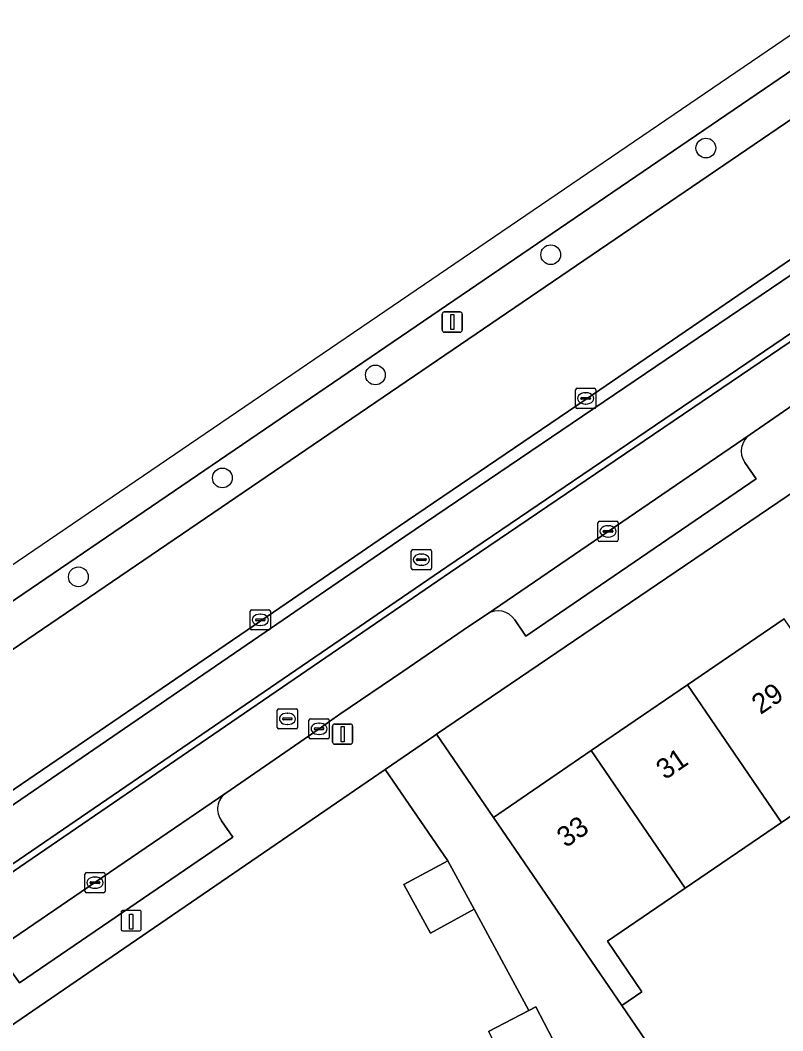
# Model space of a CAD drawing. Extents: x 158086 to 159499, y 382904 to 383981.
# Drawn here: x 158597.7 to 158635.5, y 383617.5 to 383667.6 of the extents above; entities that cross this region are included whole.
import ezdxf

# ---------------------------------------------------------------- set-up
doc = ezdxf.new("R2010")
doc.units = 0
for name, color, linetype in [('IMGEO_Berm_groen', 7, 'Continuous'), ('IMGEO_Boom', 7, 'Continuous'), ('IMGEO_Erf', 7, 'Continuous'), ('IMGEO_Fietspad_gesloten', 7, 'Continuous'), ('IMGEO_Groenvoorziening', 7, 'Continuous'), ('IMGEO_Haag', 7, 'Continuous'), ('IMGEO_Kolk', 7, 'Continuous'), ('IMGEO_Laadpaal', 7, 'Continuous'), ('IMGEO_Lichtmast', 7, 'Continuous'), ('IMGEO_OVBaan_gesloten', 7, 'Continuous'), ('IMGEO_Pand', 7, 'Continuous'), ('IMGEO_Pand_nummerreeks', 7, 'Continuous'), ('IMGEO_Parkeervlak_open', 7, 'Continuous'), ('IMGEO_Rijbaan_lokaal_open', 7, 'Continuous'), ('IMGEO_Rijbaan_regionaal_gesloten', 7, 'Continuous'), ('IMGEO_Rioolput', 7, 'Continuous'), ('IMGEO_Verkeerseiland_open', 7, 'Continuous'), ('IMGEO_Voetpad_open', 7, 'Continuous')]:
    doc.layers.add(name, color=color, linetype=linetype)

msp = doc.modelspace()

# ---------------------------------------------------------------- linework, layer by layer
at = {"layer": 'IMGEO_Berm_groen'}
for points in [[(158661.52, 383682.534), (158548.056, 383605.231)], [(158549.805, 383604.037), (158646.334, 383669.776)]]:
    msp.add_lwpolyline(points, dxfattribs=at)
at = {"layer": 'IMGEO_Boom'}
for centre in [(158631.676, 383661.229), (158623.995, 383655.949), (158615.312, 383649.993), (158607.738, 383644.896), (158600.607, 383639.999)]:
    msp.add_circle(centre, 0.489, dxfattribs=at)
at = {"layer": 'IMGEO_Erf'}
for points in [[(158639.35, 383646.475), (158618.338, 383632.204), (158621.158, 383628.086), (158626.001, 383631.396), (158630.773, 383634.657), (158635.545, 383637.918)], [(158640.196, 383631.103), (158635.422, 383627.845), (158630.648, 383624.587), (158626.802, 383621.962), (158628.512, 383619.456), (158627.513, 383618.775), (158634.972, 383607.845)], [(158620.909, 383617.497), (158622.913, 383618.537), (158620.205, 383623.55), (158618.038, 383622.364), (158616.727, 383624.762), (158618.894, 383625.947), (158615.799, 383630.466), (158592.055, 383614.205)]]:
    msp.add_lwpolyline(points, dxfattribs=at)
at = {"layer": 'IMGEO_Fietspad_gesloten'}
for points in [[(158406.477, 383492.138), (158407.038, 383492.595), (158415.949, 383500), (158420.474, 383503.76), (158424.552, 383506.994), (158427.887, 383509.53), (158436.47, 383515.388), (158443.607, 383520.298), (158444.263, 383520.715), (158445.933, 383521.775), (158446.621, 383522.245), (158446.476, 383522.514), (158500, 383559.162), (158541.26, 383587.412), (158544.075, 383589.339), (158618.844, 383640.502), (158640.443, 383655.157), (158646.899, 383659.567), (158648.236, 383660.378)], [(158643.219, 383659.898), (158616.779, 383641.989), (158544.359, 383592.419), (158542.712, 383591.29), (158500, 383562.025), (158434.999, 383517.487), (158427.133, 383512.095)]]:
    msp.add_lwpolyline(points, dxfattribs=at)
at = {"layer": 'IMGEO_Groenvoorziening'}
for points in [[(158687.517, 383686.999), (158686.113, 383685.997), (158680.953, 383682.478), (158672.641, 383676.868), (158671.702, 383676.244), (158670.738, 383675.639), (158668.38, 383674.215), (158661.786, 383670.765), (158659.936, 383669.95), (158656.759, 383668.489), (158653.383, 383666.854), (158646.689, 383663.021), (158642.887, 383660.468), (158638.518, 383657.521), (158625.745, 383648.797), (158616.433, 383642.468), (158609.643, 383637.826), (158596.373, 383628.777)], [(158427.133, 383512.095), (158434.999, 383517.487), (158500, 383562.025), (158542.712, 383591.29), (158544.359, 383592.419), (158616.779, 383641.989), (158643.219, 383659.898)]]:
    msp.add_lwpolyline(points, dxfattribs=at)
at = {"layer": 'IMGEO_Haag'}
for points in [[(158687.517, 383686.999), (158686.113, 383685.997), (158680.953, 383682.478), (158672.641, 383676.868), (158671.702, 383676.244), (158670.738, 383675.639), (158668.38, 383674.215), (158661.786, 383670.765), (158659.936, 383669.95), (158656.759, 383668.489), (158653.383, 383666.854), (158646.689, 383663.021), (158642.887, 383660.468), (158638.518, 383657.521), (158625.745, 383648.797), (158616.433, 383642.468), (158609.643, 383637.826), (158596.373, 383628.777)], [(158427.133, 383512.095), (158434.999, 383517.487), (158500, 383562.025), (158542.712, 383591.29), (158544.359, 383592.419), (158616.779, 383641.989), (158643.219, 383659.898)]]:
    msp.add_lwpolyline(points, dxfattribs=at)
at = {"layer": 'IMGEO_Kolk'}
for p, q in [((158625.225, 383648.408), (158625.225, 383649.26)), ((158625.3, 383649.334), (158626.152, 383649.334)), ((158625.527, 383648.877), (158625.925, 383648.877)), ((158625.713, 383649.114), (158625.738, 383649.114)), ((158626.226, 383649.26), (158626.226, 383648.408)), ((158625.484, 383648.828), (158625.484, 383648.84)), ((158625.922, 383648.791), (158625.524, 383648.791)), ((158625.736, 383648.554), (158625.711, 383648.554)), ((158625.968, 383648.84), (158625.968, 383648.828)), ((158626.152, 383648.334), (158625.3, 383648.334)), ((158626.334, 383641.825), (158626.334, 383642.677)), ((158626.409, 383642.751), (158627.261, 383642.751)), ((158626.822, 383642.531), (158626.847, 383642.531)), ((158627.335, 383642.677), (158627.335, 383641.825)), ((158626.593, 383642.245), (158626.593, 383642.257)), ((158627.031, 383642.208), (158626.633, 383642.208)), ((158626.636, 383642.294), (158627.034, 383642.294)), ((158626.845, 383641.971), (158626.82, 383641.971)), ((158627.077, 383642.257), (158627.077, 383642.245)), ((158627.261, 383641.751), (158626.409, 383641.751)), ((158609.19, 383638.371), (158610.042, 383638.371)), ((158609.115, 383637.445), (158609.115, 383638.297)), ((158609.374, 383637.865), (158609.374, 383637.877)), ((158609.417, 383637.914), (158609.815, 383637.914)), ((158609.603, 383638.151), (158609.628, 383638.151)), ((158609.858, 383637.877), (158609.858, 383637.865)), ((158610.116, 383638.297), (158610.116, 383637.445)), ((158610.042, 383637.371), (158609.19, 383637.371)), ((158609.812, 383637.828), (158609.414, 383637.828)), ((158609.626, 383637.591), (158609.601, 383637.591)), ((158612.025, 383632.05), (158612.025, 383632.902)), ((158612.1, 383632.976), (158612.952, 383632.976)), ((158613.026, 383632.902), (158613.026, 383632.05)), ((158612.284, 383632.47), (158612.284, 383632.482)), ((158612.722, 383632.433), (158612.324, 383632.433)), ((158612.327, 383632.519), (158612.725, 383632.519)), ((158612.513, 383632.756), (158612.538, 383632.756)), ((158612.768, 383632.482), (158612.768, 383632.47)), ((158612.952, 383631.976), (158612.1, 383631.976)), ((158612.536, 383632.196), (158612.511, 383632.196)), ((158601.005, 383625.359), (158601.857, 383625.359)), ((158600.93, 383624.433), (158600.93, 383625.285)), ((158601.189, 383624.853), (158601.189, 383624.865)), ((158601.232, 383624.902), (158601.63, 383624.902)), ((158601.418, 383625.139), (158601.443, 383625.139)), ((158601.673, 383624.865), (158601.673, 383624.853)), ((158601.931, 383625.285), (158601.931, 383624.433)), ((158601.857, 383624.359), (158601.005, 383624.359)), ((158601.627, 383624.816), (158601.229, 383624.816)), ((158601.441, 383624.579), (158601.416, 383624.579))]:
    msp.add_line(p, q, dxfattribs=at)
for points in [[(158625.225, 383648.408), (158625.225, 383649.26)], [(158625.3, 383649.334), (158626.152, 383649.334)], [(158626.226, 383649.26), (158626.226, 383648.408)], [(158626.152, 383648.334), (158625.3, 383648.334)], [(158626.334, 383641.825), (158626.334, 383642.677)], [(158626.409, 383642.751), (158627.261, 383642.751)], [(158627.335, 383642.677), (158627.335, 383641.825)], [(158627.261, 383641.751), (158626.409, 383641.751)], [(158609.19, 383638.371), (158610.042, 383638.371)], [(158609.115, 383637.445), (158609.115, 383638.297)], [(158610.116, 383638.297), (158610.116, 383637.445)], [(158610.042, 383637.371), (158609.19, 383637.371)], [(158612.025, 383632.05), (158612.025, 383632.902)], [(158612.1, 383632.976), (158612.952, 383632.976)], [(158613.026, 383632.902), (158613.026, 383632.05)], [(158612.952, 383631.976), (158612.1, 383631.976)], [(158601.005, 383625.359), (158601.857, 383625.359)], [(158600.93, 383624.433), (158600.93, 383625.285)], [(158601.931, 383625.285), (158601.931, 383624.433)], [(158601.857, 383624.359), (158601.005, 383624.359)]]:
    msp.add_lwpolyline(points, dxfattribs=at)
for centre, radius, start, end in [((158625.302, 383649.258), 0.0765, 91.552, 178.448), ((158625.302, 383649.258), 0.0765, 91.552, 178.448), ((158625.524, 383648.837), 0.0403, 85.8775, 175.7526), ((158625.929, 383648.839), 0.0386, 1.7309, 96.639), ((158626.15, 383649.258), 0.0765, 1.552, 88.448), ((158626.15, 383649.258), 0.0765, 1.552, 88.448), ((158625.302, 383648.41), 0.0765, 181.552, 268.448), ((158625.302, 383648.41), 0.0765, 181.552, 268.448), ((158625.521, 383648.827), 0.0366, 178.938, 274.7102), ((158625.925, 383648.834), 0.043, 264.8664, 352.4533), ((158626.15, 383648.41), 0.0765, 271.552, 358.448), ((158626.15, 383648.41), 0.0765, 271.552, 358.448), ((158626.411, 383642.675), 0.0765, 91.552, 178.448), ((158626.411, 383642.675), 0.0765, 91.552, 178.448), ((158627.259, 383642.675), 0.0765, 1.552, 88.448), ((158627.259, 383642.675), 0.0765, 1.552, 88.448), ((158626.633, 383642.254), 0.0403, 85.8775, 175.7526), ((158626.63, 383642.244), 0.0366, 178.938, 274.7102), ((158627.034, 383642.251), 0.043, 264.8664, 352.4533), ((158627.038, 383642.256), 0.0386, 1.7309, 96.639), ((158626.411, 383641.827), 0.0765, 181.552, 268.448), ((158626.411, 383641.827), 0.0765, 181.552, 268.448), ((158627.259, 383641.827), 0.0765, 271.552, 358.448), ((158627.259, 383641.827), 0.0765, 271.552, 358.448), ((158609.192, 383638.295), 0.0765, 91.552, 178.448), ((158609.192, 383638.295), 0.0765, 91.552, 178.448), ((158610.04, 383638.295), 0.0765, 1.552, 88.448), ((158610.04, 383638.295), 0.0765, 1.552, 88.448), ((158609.414, 383637.874), 0.0403, 85.8775, 175.7526), ((158609.411, 383637.864), 0.0366, 178.938, 274.7102), ((158609.815, 383637.871), 0.043, 264.8664, 352.4533), ((158609.819, 383637.876), 0.0386, 1.7309, 96.639), ((158609.192, 383637.447), 0.0765, 181.552, 268.448), ((158609.192, 383637.447), 0.0765, 181.552, 268.448), ((158610.04, 383637.447), 0.0765, 271.552, 358.448), ((158610.04, 383637.447), 0.0765, 271.552, 358.448), ((158612.102, 383632.9), 0.0765, 91.552, 178.448), ((158612.102, 383632.9), 0.0765, 91.552, 178.448), ((158612.95, 383632.9), 0.0765, 1.552, 88.448), ((158612.95, 383632.9), 0.0765, 1.552, 88.448), ((158612.324, 383632.479), 0.0403, 85.8775, 175.7526), ((158612.321, 383632.469), 0.0366, 178.938, 274.7102), ((158612.725, 383632.476), 0.043, 264.8664, 352.4533), ((158612.729, 383632.481), 0.0386, 1.7309, 96.639), ((158612.102, 383632.052), 0.0765, 181.552, 268.448), ((158612.102, 383632.052), 0.0765, 181.552, 268.448), ((158612.95, 383632.052), 0.0765, 271.552, 358.448), ((158612.95, 383632.052), 0.0765, 271.552, 358.448), ((158601.007, 383625.283), 0.0765, 91.552, 178.448), ((158601.007, 383625.283), 0.0765, 91.552, 178.448), ((158601.855, 383625.283), 0.0765, 1.552, 88.448), ((158601.855, 383625.283), 0.0765, 1.552, 88.448), ((158601.229, 383624.862), 0.0403, 85.8775, 175.7526), ((158601.226, 383624.852), 0.0366, 178.938, 274.7102), ((158601.63, 383624.859), 0.043, 264.8664, 352.4533), ((158601.634, 383624.864), 0.0386, 1.7309, 96.639), ((158601.007, 383624.435), 0.0765, 181.552, 268.448), ((158601.007, 383624.435), 0.0765, 181.552, 268.448), ((158601.855, 383624.435), 0.0765, 271.552, 358.448), ((158601.855, 383624.435), 0.0765, 271.552, 358.448)]:
    msp.add_arc(centre, radius, start, end, dxfattribs=at)
for centre, major_axis, ratio, start_param, end_param in [((158625.712, 383648.834), (-0.387, 0.002), 0.722429, 4.712389, 7.853982), ((158625.737, 383648.834), (-0.39, 0.002), 0.717154, 1.570796, 4.712389), ((158626.821, 383642.251), (-0.387, 0.002), 0.722429, 4.712389, 7.853982), ((158626.846, 383642.251), (-0.39, 0.002), 0.717154, 1.570796, 4.712389), ((158609.602, 383637.871), (-0.387, 0.002), 0.722429, 4.712389, 7.853982), ((158609.627, 383637.871), (-0.39, 0.002), 0.717154, 1.570796, 4.712389), ((158612.512, 383632.476), (-0.387, 0.002), 0.722429, 4.712389, 7.853982), ((158612.537, 383632.476), (-0.39, 0.002), 0.717154, 1.570796, 4.712389), ((158601.417, 383624.859), (-0.387, 0.002), 0.722429, 4.712389, 7.853982), ((158601.442, 383624.859), (-0.39, 0.002), 0.717154, 1.570796, 4.712389)]:
    msp.add_ellipse(centre, major_axis=major_axis, ratio=ratio, start_param=start_param, end_param=end_param, dxfattribs=at)
at = {"layer": 'IMGEO_Laadpaal'}
for p, q in [((158602.722, 383623.395), (158602.722, 383622.554)), ((158602.722, 383623.395), (158602.722, 383622.554)), ((158603.638, 383623.479), (158602.797, 383623.479)), ((158603.638, 383623.479), (158602.797, 383623.479)), ((158603.722, 383622.563), (158603.722, 383623.404)), ((158603.722, 383622.563), (158603.722, 383623.404)), ((158602.806, 383622.479), (158603.647, 383622.479)), ((158602.806, 383622.479), (158603.647, 383622.479))]:
    msp.add_line(p, q, dxfattribs=at)
msp.add_lwpolyline([(158603.137, 383623.292), (158603.297, 383623.292), (158603.297, 383622.559), (158603.137, 383622.559), (158603.137, 383623.292)], dxfattribs=at)
for centre, start, end in [((158602.8, 383623.401), 92.4484, 184.2845), ((158602.8, 383623.401), 92.4484, 184.2845), ((158603.644, 383623.401), 2.4484, 94.2845), ((158603.644, 383623.401), 2.4484, 94.2845), ((158602.8, 383622.557), 182.4484, 274.2845), ((158602.8, 383622.557), 182.4484, 274.2845), ((158603.644, 383622.557), 272.4484, 4.2845), ((158603.644, 383622.557), 272.4484, 4.2845)]:
    msp.add_arc(centre, 0.0779, start, end, dxfattribs=at)
at = {"layer": 'IMGEO_Lichtmast'}
for p, q in [((158618.622, 383652.212), (158618.622, 383653.012)), ((158618.622, 383653.012), (158618.622, 383652.212)), ((158618.722, 383653.112), (158619.512, 383653.112)), ((158619.512, 383653.112), (158618.722, 383653.112)), ((158619.612, 383653.012), (158619.612, 383652.212)), ((158619.612, 383652.212), (158619.612, 383653.012)), ((158619.512, 383652.112), (158618.722, 383652.112)), ((158618.722, 383652.112), (158619.512, 383652.112)), ((158613.192, 383631.813), (158613.192, 383632.613)), ((158613.192, 383632.613), (158613.192, 383631.813)), ((158613.292, 383632.713), (158614.082, 383632.713)), ((158614.082, 383632.713), (158613.292, 383632.713)), ((158614.182, 383632.613), (158614.182, 383631.813)), ((158614.182, 383631.813), (158614.182, 383632.613)), ((158614.082, 383631.713), (158613.292, 383631.713)), ((158613.292, 383631.713), (158614.082, 383631.713))]:
    msp.add_line(p, q, dxfattribs=at)
for points in [[(158619.042, 383652.987), (158619.192, 383652.987), (158619.192, 383652.237), (158619.042, 383652.237), (158619.042, 383652.987)], [(158613.612, 383632.588), (158613.762, 383632.588), (158613.762, 383631.838), (158613.612, 383631.838), (158613.612, 383632.588)]]:
    msp.add_lwpolyline(points, dxfattribs=at)
for centre, start, end in [((158618.722, 383653.012), 90, 180), ((158618.722, 383653.012), 90, 180), ((158619.512, 383653.012), 0, 90), ((158619.512, 383653.012), 360, 90), ((158618.722, 383652.212), 180, 270), ((158618.722, 383652.212), 180, 270), ((158619.512, 383652.212), 270, 0), ((158619.512, 383652.212), 270, 0), ((158613.292, 383632.613), 90, 180), ((158613.292, 383632.613), 90, 180), ((158614.082, 383632.613), 0, 90), ((158614.082, 383632.613), 360, 90), ((158613.292, 383631.813), 180, 270), ((158613.292, 383631.813), 180, 270), ((158614.082, 383631.813), 270, 0), ((158614.082, 383631.813), 270, 0)]:
    msp.add_arc(centre, 0.1, start, end, dxfattribs=at)
at = {"layer": 'IMGEO_OVBaan_gesloten'}
msp.add_lwpolyline([(158548.056, 383605.231), (158661.52, 383682.534), (158661.637, 383682.37), (158665.959, 383685.315), (158680.425, 383695.134), (158681.455, 383695.856), (158681.822, 383696.107), (158680.904, 383697.465), (158637.817, 383668.138), (158540.809, 383602.111)], dxfattribs=at)
at = {"layer": 'IMGEO_Pand'}
for points in [[(158635.422, 383627.845), (158640.196, 383631.103), (158635.545, 383637.918), (158630.773, 383634.657)], [(158635.422, 383627.845), (158630.773, 383634.657), (158626.001, 383631.396), (158630.648, 383624.587)], [(158626.001, 383631.396), (158621.158, 383628.086), (158623.976, 383623.957), (158625.803, 383621.28), (158627.513, 383618.775), (158628.512, 383619.456), (158626.802, 383621.962), (158630.648, 383624.587)], [(158618.038, 383622.364), (158620.205, 383623.55), (158618.894, 383625.947), (158616.727, 383624.762)], [(158622.913, 383618.537), (158620.909, 383617.497), (158622.145, 383615.115), (158624.076, 383616.116), (158624.494, 383616.333), (158623.258, 383618.716)]]:
    msp.add_lwpolyline(points, close=True, dxfattribs=at)
at = {"layer": 'IMGEO_Parkeervlak_open'}
for points in [[(158633.862, 383647.05), (158626.831, 383642.252), (158620.854, 383638.159)], [(158622.21, 383637.868), (158622.755, 383637.055), (158634.166, 383644.859), (158633.601, 383645.658)], [(158607.901, 383629.296), (158601.427, 383624.86), (158595.723, 383620.99)], [(158597.115, 383620.703), (158597.687, 383619.899), (158608.251, 383627.119), (158607.696, 383627.925)]]:
    msp.add_lwpolyline(points, dxfattribs=at)
for centre, radius, start, end in [((158634.437, 383646.222), 1.008, 124.7614, 213.9993), ((158621.386, 383637.334), 0.982, 32.9423, 122.8335), ((158608.468, 383628.51), 0.969, 125.8397, 217.1519)]:
    msp.add_arc(centre, radius, start, end, dxfattribs=at)
at = {"layer": 'IMGEO_Rijbaan_lokaal_open'}
for points in [[(158646.837, 383659.134), (158640.621, 383654.875), (158619.029, 383640.224), (158544.259, 383589.076), (158541.457, 383587.159), (158500, 383558.782), (158446.621, 383522.245), (158445.933, 383521.775)], [(158595.723, 383620.99), (158601.427, 383624.86), (158607.901, 383629.296), (158612.522, 383632.477), (158613.555, 383633.196), (158616.667, 383635.313), (158619.978, 383637.579), (158620.854, 383638.159), (158626.831, 383642.252), (158633.862, 383647.05), (158639.824, 383651.148), (158642.319, 383652.849), (158649.94, 383658.065), (158649.379, 383658.827)]]:
    msp.add_lwpolyline(points, dxfattribs=at)
at = {"layer": 'IMGEO_Rijbaan_regionaal_gesloten'}
for points in [[(158646.334, 383669.776), (158549.805, 383604.037)], [(158596.373, 383628.777), (158609.643, 383637.826), (158616.433, 383642.468), (158625.745, 383648.797), (158638.518, 383657.521), (158642.887, 383660.468), (158646.689, 383663.021), (158653.383, 383666.854), (158656.759, 383668.489)]]:
    msp.add_lwpolyline(points, dxfattribs=at)
at = {"layer": 'IMGEO_Rioolput'}
for p, q in [((158617.091, 383640.424), (158617.091, 383641.276)), ((158617.166, 383641.35), (158618.018, 383641.35)), ((158617.393, 383640.893), (158617.791, 383640.893)), ((158617.579, 383641.13), (158617.604, 383641.13)), ((158618.092, 383641.276), (158618.092, 383640.424)), ((158617.35, 383640.844), (158617.35, 383640.856)), ((158617.788, 383640.807), (158617.39, 383640.807)), ((158617.602, 383640.57), (158617.577, 383640.57)), ((158617.834, 383640.856), (158617.834, 383640.844)), ((158618.018, 383640.35), (158617.166, 383640.35)), ((158610.457, 383632.543), (158610.457, 383633.395)), ((158610.532, 383633.469), (158611.384, 383633.469)), ((158611.458, 383633.395), (158611.458, 383632.543)), ((158610.716, 383632.963), (158610.716, 383632.975)), ((158611.154, 383632.926), (158610.756, 383632.926)), ((158610.759, 383633.012), (158611.157, 383633.012)), ((158610.945, 383633.249), (158610.97, 383633.249)), ((158611.2, 383632.975), (158611.2, 383632.963)), ((158611.384, 383632.469), (158610.532, 383632.469)), ((158610.968, 383632.689), (158610.943, 383632.689))]:
    msp.add_line(p, q, dxfattribs=at)
for points in [[(158617.091, 383640.424), (158617.091, 383641.276)], [(158617.166, 383641.35), (158618.018, 383641.35)], [(158618.092, 383641.276), (158618.092, 383640.424)], [(158618.018, 383640.35), (158617.166, 383640.35)], [(158610.457, 383632.543), (158610.457, 383633.395)], [(158610.532, 383633.469), (158611.384, 383633.469)], [(158611.458, 383633.395), (158611.458, 383632.543)], [(158611.384, 383632.469), (158610.532, 383632.469)]]:
    msp.add_lwpolyline(points, dxfattribs=at)
for centre, radius, start, end in [((158617.168, 383641.274), 0.0765, 91.552, 178.448), ((158617.168, 383641.274), 0.0765, 91.552, 178.448), ((158617.39, 383640.853), 0.0403, 85.8775, 175.7526), ((158617.795, 383640.855), 0.0386, 1.7309, 96.639), ((158618.016, 383641.274), 0.0765, 1.552, 88.448), ((158618.016, 383641.274), 0.0765, 1.552, 88.448), ((158617.168, 383640.426), 0.0765, 181.552, 268.448), ((158617.168, 383640.426), 0.0765, 181.552, 268.448), ((158617.387, 383640.843), 0.0366, 178.938, 274.7102), ((158617.791, 383640.85), 0.043, 264.8664, 352.4533), ((158618.016, 383640.426), 0.0765, 271.552, 358.448), ((158618.016, 383640.426), 0.0765, 271.552, 358.448), ((158610.534, 383633.393), 0.0765, 91.552, 178.448), ((158610.534, 383633.393), 0.0765, 91.552, 178.448), ((158611.382, 383633.393), 0.0765, 1.552, 88.448), ((158611.382, 383633.393), 0.0765, 1.552, 88.448), ((158610.756, 383632.972), 0.0403, 85.8775, 175.7526), ((158610.753, 383632.962), 0.0366, 178.938, 274.7102), ((158611.157, 383632.969), 0.043, 264.8664, 352.4533), ((158611.161, 383632.974), 0.0386, 1.7309, 96.639), ((158610.534, 383632.545), 0.0765, 181.552, 268.448), ((158610.534, 383632.545), 0.0765, 181.552, 268.448), ((158611.382, 383632.545), 0.0765, 271.552, 358.448), ((158611.382, 383632.545), 0.0765, 271.552, 358.448)]:
    msp.add_arc(centre, radius, start, end, dxfattribs=at)
for centre, major_axis, ratio, start_param, end_param in [((158617.578, 383640.85), (-0.387, 0.002), 0.722429, 4.712389, 7.853982), ((158617.603, 383640.85), (-0.39, 0.002), 0.717154, 1.570796, 4.712389), ((158610.944, 383632.969), (-0.387, 0.002), 0.722429, 4.712389, 7.853982), ((158610.969, 383632.969), (-0.39, 0.002), 0.717154, 1.570796, 4.712389)]:
    msp.add_ellipse(centre, major_axis=major_axis, ratio=ratio, start_param=start_param, end_param=end_param, dxfattribs=at)
at = {"layer": 'IMGEO_Verkeerseiland_open'}
msp.add_lwpolyline([(158649.379, 383658.827), (158648.905, 383659.524), (158648.236, 383660.378), (158646.899, 383659.567), (158640.443, 383655.157), (158618.844, 383640.502), (158544.075, 383589.339), (158541.26, 383587.412), (158500, 383559.162), (158446.476, 383522.514), (158446.621, 383522.245), (158500, 383558.782), (158541.457, 383587.159), (158544.259, 383589.076), (158619.029, 383640.224), (158640.621, 383654.875), (158646.837, 383659.134)], dxfattribs=at)
at = {"layer": 'IMGEO_Voetpad_open'}
for points in [[(158648.236, 383660.378), (158648.905, 383659.524), (158650.313, 383660.481), (158651.284, 383659.052), (158650.075, 383658.165), (158650.696, 383657.257), (158642.935, 383651.95), (158642.319, 383652.849), (158639.824, 383651.148), (158633.862, 383647.05)], [(158595.723, 383620.99), (158592.055, 383614.205), (158615.799, 383630.466), (158618.201, 383632.111), (158618.338, 383632.204), (158639.35, 383646.475), (158644.221, 383649.804), (158647.27, 383651.854), (158650.836, 383654.255)], [(158633.601, 383645.658), (158634.166, 383644.859), (158622.755, 383637.055), (158622.21, 383637.868)], [(158620.854, 383638.159), (158619.978, 383637.579), (158616.667, 383635.313), (158613.555, 383633.196), (158612.522, 383632.477), (158607.901, 383629.296)], [(158634.972, 383607.845), (158627.513, 383618.775), (158625.803, 383621.28), (158623.976, 383623.957), (158621.158, 383628.086), (158618.338, 383632.204), (158618.201, 383632.111), (158615.799, 383630.466), (158618.894, 383625.947), (158620.205, 383623.55), (158622.913, 383618.537), (158623.258, 383618.716), (158624.494, 383616.333)], [(158607.696, 383627.925), (158608.251, 383627.119), (158597.687, 383619.899), (158597.115, 383620.703)]]:
    msp.add_lwpolyline(points, dxfattribs=at)
for centre, radius, start, end in [((158634.437, 383646.222), 1.008, 124.7614, 213.9993), ((158621.386, 383637.334), 0.982, 32.9423, 122.8335), ((158608.468, 383628.51), 0.969, 125.8397, 217.1519)]:
    msp.add_arc(centre, radius, start, end, dxfattribs=at)

# ---------------------------------------------------------------- texts
at = {"layer": 'IMGEO_Pand_nummerreeks'}
for s, rotation, p in [('29', 34.3489, (158634.384, 383633.152)), ('31', 34.3489, (158629.654, 383629.92)), ('33', 34.3488, (158624.738, 383626.56))]:
    msp.add_text(s, height=1, rotation=rotation, dxfattribs=at).set_placement(p)

doc.saveas('drawing.dxf')
